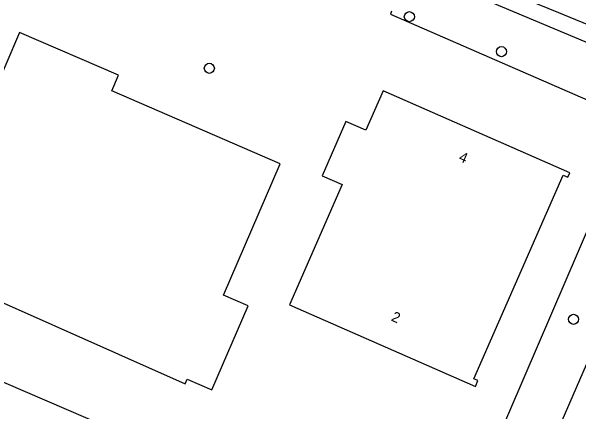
# Model space of a CAD drawing. Extents: x 162812 to 163818, y 381639 to 382470.
# Drawn here: x 163537.8 to 163592.9, y 381960.3 to 381999.1 of the extents above; entities that cross this region are included whole.
import ezdxf

# ---------------------------------------------------------------- set-up
doc = ezdxf.new("R2010")
doc.units = 0
for name, color, linetype in [('IMGEO_Boom', 7, 'Continuous'), ('IMGEO_Groenvoorziening', 7, 'Continuous'), ('IMGEO_Pand', 7, 'Continuous'), ('IMGEO_Pand_nummerreeks', 7, 'Continuous'), ('IMGEO_Rijbaan_lokaal_open', 7, 'Continuous'), ('IMGEO_Voetpad_open', 7, 'Continuous')]:
    doc.layers.add(name, color=color, linetype=linetype)

msp = doc.modelspace()

# ---------------------------------------------------------------- linework, layer by layer
at = {"layer": 'IMGEO_Boom'}
for centre in [(163576.444, 381998.625), (163585.371, 381995.237), (163557.038, 381993.62), (163592.379, 381969.288)]:
    msp.add_circle(centre, 0.489, dxfattribs=at)
at = {"layer": 'IMGEO_Groenvoorziening'}
msp.add_lwpolyline([(163574.726, 381999.168), (163574.605, 381998.877), (163598.299, 381988.562), (163579.386, 381944.696)], dxfattribs=at)
at = {"layer": 'IMGEO_Pand'}
for points in [[(163497.638, 381986.791), (163499.438, 381986.033), (163502.563, 381993.388), (163504.273, 381992.628), (163530.617, 381980.916), (163530.374, 381980.369), (163531.515, 381979.862), (163529.09, 381974.408), (163554.69, 381963.026), (163554.9, 381963.497), (163557.289, 381962.462), (163560.814, 381970.607), (163558.423, 381971.64), (163563.925, 381984.35), (163547.569, 381991.427), (163548.225, 381992.943), (163538.609, 381997.105), (163535.92, 381990.892), (163503.826, 382004.78)], [(163591.833, 381983.068), (163592.017, 381983.487), (163573.906, 381991.447), (163572.228, 381987.629), (163570.294, 381988.479), (163567.98, 381983.213), (163569.934, 381982.355), (163564.811, 381970.699), (163582.849, 381962.771), (163583.101, 381963.343), (163582.69, 381963.524), (163591.369, 381983.272), (163591.833, 381983.068)]]:
    msp.add_lwpolyline(points, dxfattribs=at)
at = {"layer": 'IMGEO_Rijbaan_lokaal_open'}
msp.add_lwpolyline([(163577.167, 382004.538), (163578.832, 382003.967), (163590.901, 381999.029), (163605.297, 381993.119)], dxfattribs=at)
at = {"layer": 'IMGEO_Voetpad_open'}
for points in [[(163576.451, 382003.307), (163584.456, 382000), (163605.105, 381991.356)], [(163605.105, 381991.356), (163584.674, 381944.357)], [(163563.294, 381951.874), (163525.143, 381968.318)]]:
    msp.add_lwpolyline(points, dxfattribs=at)

# ---------------------------------------------------------------- texts
at = {"layer": 'IMGEO_Pand_nummerreeks'}
for s, rotation, p in [('4', 336.2739, (163581.158, 381984.677)), ('2', 335.8697, (163574.611, 381969.189))]:
    msp.add_text(s, height=1, rotation=rotation, dxfattribs=at).set_placement(p)

doc.saveas('drawing.dxf')
